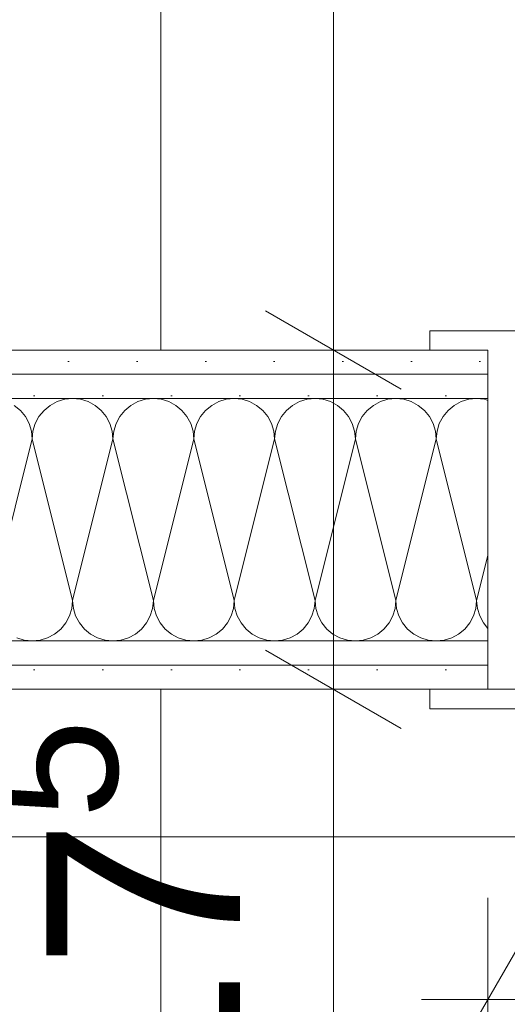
# Model space of a CAD drawing. Header units: metres. Extents: x -3.6 to 90.7, y -11.1 to 18.
# Tile 411 of 656: x 45.619 to 45.87, y 3.557 to 4.065. Entities that reach past the tile are written whole.
import ezdxf

# ---------------------------------------------------------------- set-up
doc = ezdxf.new("R2010")
doc.units = ezdxf.units.M
doc.header["$MEASUREMENT"] = 0
doc.linetypes.add('Strichlinie eng', pattern=[0.115, 0.075, -0.04])
doc.linetypes.add('Wipeout_Contour', pattern=[1, 0, -1])
for name, color, linetype in [('152 - Bemaßung_ Beschriftung.Ausbau', 7, 'Continuous'), ('Neubau_152 - Bemaßung_ Beschriftung.Ausbau', 7, 'Continuous'), ('Neubau_606 - Struktur.Wand Innen Ausbau', 7, 'Continuous'), ('Neubau_650 - Abdeckung.Fußboden Aufbau', 7, 'Continuous')]:
    doc.layers.add(name, color=color, linetype=linetype)
doc.styles.add('ERSTELLTER_STIL_2', font='txt')
doc.dimstyles.new('ERSTELLTER_STIL__1', dxfattribs={"dimtxt": 0.1, "dimasz": 0.0532, "dimexe": 0.18, "dimexo": 0.0625, "dimgap": 0, "dimtad": 1, "dimzin": 0, "dimdsep": 46, "dimtxsty": 'ERSTELLTER_STIL_2', "dimblk": 'ARROWHEAD_2', "dimblk1": 'ARROWHEAD_2', "dimblk2": 'ARROWHEAD_2', "dimcen": 0.09, "dimse1": 1, "dimse2": 1, "dimclrd": 7, "dimclre": 7, "dimclrt": 7, "dimazin": 0, "dimtfac": 1, "dimtdec": 4, "dimtmove": 0, "dimatfit": 3, "dimfxl": 1, "dimtolj": 1, "dimtzin": 0, "dimarcsym": 0})
doc.dimstyles.new('ERSTELLTER_STIL__3', dxfattribs={"dimtxt": 0.1, "dimasz": 0.0532, "dimexe": 0.18, "dimexo": 0.0625, "dimgap": 0, "dimtad": 1, "dimtih": 1, "dimtoh": 1, "dimzin": 0, "dimdsep": 46, "dimtxsty": 'ERSTELLTER_STIL_2', "dimblk": 'ARROWHEAD_2', "dimblk1": 'ARROWHEAD_2', "dimblk2": 'ARROWHEAD_2', "dimcen": 0.09, "dimse1": 1, "dimse2": 1, "dimclrd": 7, "dimclre": 7, "dimclrt": 7, "dimazin": 0, "dimtfac": 1, "dimtdec": 4, "dimtmove": 0, "dimatfit": 3, "dimfxl": 1, "dimtolj": 1, "dimtzin": 0, "dimarcsym": 0})
doc.dimstyles.new('ERSTELLTER_STIL__6', dxfattribs={"dimtxt": 0.18, "dimasz": 0.02736, "dimexe": 0.18, "dimexo": 0.0625, "dimgap": 0, "dimtad": 0, "dimtih": 1, "dimtoh": 1, "dimdec": 4, "dimzin": 0, "dimdsep": 46, "dimcen": 0.09, "dimadec": 0, "dimazin": 0, "dimtfac": 1, "dimtdec": 4, "dimtmove": 0, "dimatfit": 3, "dimldrblk": 'ARROWHEAD_11', "dimfxl": 1, "dimtolj": 1, "dimtzin": 0, "dimarcsym": 0})
pattern_1 = [(45, (0, 0), (-0.01767767, 0.01767767), [0, -0.025])]

# ---------------------------------------------------------------- blocks, each defined once
blk = doc.blocks.new('*X1')
at = {"layer": 'Neubau_606 - Struktur.Wand Innen Ausbau', "color": 7, "linetype": 'Continuous', "lineweight": 5}
for p, q in [((45.6189, 3.8639), (45.61574, 3.86649)), ((45.63426, 3.86649), (45.6311, 3.8639)), ((45.63786, 3.86841), (45.63426, 3.86649)), ((45.64177, 3.8696), (45.63786, 3.86841)), ((45.64584, 3.87), (45.64177, 3.8696)), ((45.6499, 3.8696), (45.64584, 3.87)), ((45.65381, 3.86841), (45.6499, 3.8696)), ((45.65741, 3.86649), (45.65381, 3.86841)), ((45.66057, 3.8639), (45.65741, 3.86649)), ((45.67593, 3.86649), (45.67277, 3.8639)), ((45.67953, 3.86841), (45.67593, 3.86649)), ((45.68344, 3.8696), (45.67953, 3.86841)), ((45.6875, 3.87), (45.68344, 3.8696)), ((45.69157, 3.8696), (45.6875, 3.87)), ((45.69547, 3.86841), (45.69157, 3.8696)), ((45.69908, 3.86649), (45.69547, 3.86841)), ((45.70223, 3.8639), (45.69908, 3.86649)), ((45.71759, 3.86649), (45.71444, 3.8639)), ((45.7212, 3.86841), (45.71759, 3.86649)), ((45.7251, 3.8696), (45.7212, 3.86841)), ((45.72917, 3.87), (45.7251, 3.8696)), ((45.73323, 3.8696), (45.72917, 3.87)), ((45.73714, 3.86841), (45.73323, 3.8696)), ((45.74074, 3.86649), (45.73714, 3.86841)), ((45.7439, 3.8639), (45.74074, 3.86649)), ((45.75926, 3.86649), (45.7561, 3.8639)), ((45.76286, 3.86841), (45.75926, 3.86649)), ((45.76677, 3.8696), (45.76286, 3.86841)), ((45.77084, 3.87), (45.76677, 3.8696)), ((45.7749, 3.8696), (45.77084, 3.87)), ((45.77881, 3.86841), (45.7749, 3.8696)), ((45.78241, 3.86649), (45.77881, 3.86841)), ((45.78557, 3.8639), (45.78241, 3.86649)), ((45.80093, 3.86649), (45.79777, 3.8639)), ((45.80453, 3.86841), (45.80093, 3.86649)), ((45.80844, 3.8696), (45.80453, 3.86841)), ((45.8125, 3.87), (45.80844, 3.8696)), ((45.81657, 3.8696), (45.8125, 3.87)), ((45.82047, 3.86841), (45.81657, 3.8696)), ((45.82408, 3.86649), (45.82047, 3.86841)), ((45.82723, 3.8639), (45.82408, 3.86649)), ((45.84259, 3.86649), (45.83944, 3.8639)), ((45.8462, 3.86841), (45.84259, 3.86649)), ((45.8501, 3.8696), (45.8462, 3.86841)), ((45.85417, 3.87), (45.8501, 3.8696)), ((45.85823, 3.8696), (45.85417, 3.87)), ((45.85999, 3.86906), (45.85823, 3.8696)), ((45.62149, 3.86074), (45.6189, 3.8639)), ((45.62342, 3.85714), (45.62149, 3.86074)), ((45.62851, 3.86074), (45.62659, 3.85714)), ((45.6311, 3.8639), (45.62851, 3.86074)), ((45.66316, 3.86074), (45.66057, 3.8639)), ((45.66508, 3.85714), (45.66316, 3.86074)), ((45.67018, 3.86074), (45.66825, 3.85714)), ((45.67277, 3.8639), (45.67018, 3.86074)), ((45.70482, 3.86074), (45.70223, 3.8639)), ((45.70675, 3.85714), (45.70482, 3.86074)), ((45.71185, 3.86074), (45.70992, 3.85714)), ((45.71444, 3.8639), (45.71185, 3.86074)), ((45.74649, 3.86074), (45.7439, 3.8639)), ((45.74842, 3.85714), (45.74649, 3.86074)), ((45.75351, 3.86074), (45.75159, 3.85714)), ((45.7561, 3.8639), (45.75351, 3.86074)), ((45.78816, 3.86074), (45.78557, 3.8639)), ((45.79008, 3.85714), (45.78816, 3.86074)), ((45.79518, 3.86074), (45.79325, 3.85714)), ((45.79777, 3.8639), (45.79518, 3.86074)), ((45.82982, 3.86074), (45.82723, 3.8639)), ((45.83175, 3.85714), (45.82982, 3.86074)), ((45.83685, 3.86074), (45.83492, 3.85714)), ((45.83944, 3.8639), (45.83685, 3.86074)), ((45.6246, 3.85323), (45.62342, 3.85714)), ((45.62659, 3.85714), (45.6254, 3.85323)), ((45.66627, 3.85323), (45.66508, 3.85714)), ((45.66825, 3.85714), (45.66707, 3.85323)), ((45.70794, 3.85323), (45.70675, 3.85714)), ((45.70992, 3.85714), (45.70874, 3.85323)), ((45.7496, 3.85323), (45.74842, 3.85714)), ((45.75159, 3.85714), (45.7504, 3.85323)), ((45.79127, 3.85323), (45.79008, 3.85714)), ((45.79325, 3.85714), (45.79207, 3.85323)), ((45.83294, 3.85323), (45.83175, 3.85714)), ((45.83492, 3.85714), (45.83374, 3.85323)), ((45.625, 3.84916), (45.6246, 3.85323)), ((45.6254, 3.85323), (45.625, 3.84916)), ((45.66667, 3.84916), (45.66627, 3.85323)), ((45.66707, 3.85323), (45.66667, 3.84916)), ((45.70834, 3.84916), (45.70794, 3.85323)), ((45.70874, 3.85323), (45.70834, 3.84916)), ((45.75, 3.84916), (45.7496, 3.85323)), ((45.7504, 3.85323), (45.75, 3.84916)), ((45.79167, 3.84916), (45.79127, 3.85323)), ((45.79207, 3.85323), (45.79167, 3.84916)), ((45.83334, 3.84916), (45.83294, 3.85323)), ((45.83374, 3.85323), (45.83334, 3.84916)), ((45.625, 3.84916), (45.60417, 3.76583)), ((45.625, 3.84916), (45.64584, 3.76583)), ((45.66667, 3.84916), (45.64584, 3.76583)), ((45.66667, 3.84916), (45.6875, 3.76583)), ((45.70834, 3.84916), (45.6875, 3.76583)), ((45.70834, 3.84916), (45.72917, 3.76583)), ((45.75, 3.84916), (45.72917, 3.76583)), ((45.75, 3.84916), (45.77084, 3.76583)), ((45.79167, 3.84916), (45.77084, 3.76583)), ((45.79167, 3.84916), (45.8125, 3.76583)), ((45.83334, 3.84916), (45.8125, 3.76583)), ((45.83334, 3.84916), (45.85417, 3.76583)), ((45.85999, 3.78911), (45.85417, 3.76583)), ((45.64544, 3.76177), (45.64584, 3.76583)), ((45.64584, 3.76583), (45.64624, 3.76177)), ((45.6871, 3.76177), (45.6875, 3.76583)), ((45.6875, 3.76583), (45.6879, 3.76177)), ((45.72877, 3.76177), (45.72917, 3.76583)), ((45.72917, 3.76583), (45.72957, 3.76177)), ((45.77044, 3.76177), (45.77084, 3.76583)), ((45.77084, 3.76583), (45.77124, 3.76177)), ((45.8121, 3.76177), (45.8125, 3.76583)), ((45.8125, 3.76583), (45.8129, 3.76177)), ((45.85377, 3.76177), (45.85417, 3.76583)), ((45.85417, 3.76583), (45.85457, 3.76177)), ((45.64425, 3.75786), (45.64544, 3.76177)), ((45.64624, 3.76177), (45.64742, 3.75786)), ((45.68592, 3.75786), (45.6871, 3.76177)), ((45.6879, 3.76177), (45.68909, 3.75786)), ((45.72758, 3.75786), (45.72877, 3.76177)), ((45.72957, 3.76177), (45.73075, 3.75786)), ((45.76925, 3.75786), (45.77044, 3.76177)), ((45.77124, 3.76177), (45.77242, 3.75786)), ((45.81092, 3.75786), (45.8121, 3.76177)), ((45.8129, 3.76177), (45.81409, 3.75786)), ((45.85258, 3.75786), (45.85377, 3.76177)), ((45.85457, 3.76177), (45.85575, 3.75786)), ((45.63973, 3.7511), (45.64232, 3.75426)), ((45.64232, 3.75426), (45.64425, 3.75786)), ((45.64742, 3.75786), (45.64935, 3.75426)), ((45.64935, 3.75426), (45.65194, 3.7511)), ((45.6814, 3.7511), (45.68399, 3.75426)), ((45.68399, 3.75426), (45.68592, 3.75786)), ((45.68909, 3.75786), (45.69101, 3.75426)), ((45.69101, 3.75426), (45.6936, 3.7511)), ((45.72307, 3.7511), (45.72566, 3.75426)), ((45.72566, 3.75426), (45.72758, 3.75786)), ((45.73075, 3.75786), (45.73268, 3.75426)), ((45.73268, 3.75426), (45.73527, 3.7511)), ((45.76473, 3.7511), (45.76732, 3.75426)), ((45.76732, 3.75426), (45.76925, 3.75786)), ((45.77242, 3.75786), (45.77435, 3.75426)), ((45.77435, 3.75426), (45.77694, 3.7511)), ((45.8064, 3.7511), (45.80899, 3.75426)), ((45.80899, 3.75426), (45.81092, 3.75786)), ((45.81409, 3.75786), (45.81601, 3.75426)), ((45.81601, 3.75426), (45.8186, 3.7511)), ((45.84807, 3.7511), (45.85066, 3.75426)), ((45.85066, 3.75426), (45.85258, 3.75786)), ((45.85575, 3.75786), (45.85768, 3.75426)), ((45.85768, 3.75426), (45.85999, 3.75144)), ((45.63658, 3.74851), (45.63973, 3.7511)), ((45.65194, 3.7511), (45.65509, 3.74851)), ((45.67824, 3.74851), (45.6814, 3.7511)), ((45.6936, 3.7511), (45.69676, 3.74851)), ((45.71991, 3.74851), (45.72307, 3.7511)), ((45.73527, 3.7511), (45.73843, 3.74851)), ((45.76158, 3.74851), (45.76473, 3.7511)), ((45.77694, 3.7511), (45.78009, 3.74851)), ((45.80324, 3.74851), (45.8064, 3.7511)), ((45.8186, 3.7511), (45.82176, 3.74851)), ((45.84491, 3.74851), (45.84807, 3.7511)), ((45.61703, 3.74658), (45.62094, 3.7454)), ((45.62094, 3.7454), (45.625, 3.745)), ((45.625, 3.745), (45.62907, 3.7454)), ((45.62907, 3.7454), (45.63297, 3.74658)), ((45.63297, 3.74658), (45.63658, 3.74851)), ((45.65509, 3.74851), (45.6587, 3.74658)), ((45.6587, 3.74658), (45.6626, 3.7454)), ((45.6626, 3.7454), (45.66667, 3.745)), ((45.66667, 3.745), (45.67073, 3.7454)), ((45.67073, 3.7454), (45.67464, 3.74658)), ((45.67464, 3.74658), (45.67824, 3.74851)), ((45.69676, 3.74851), (45.70036, 3.74658)), ((45.70036, 3.74658), (45.70427, 3.7454)), ((45.70427, 3.7454), (45.70834, 3.745)), ((45.70834, 3.745), (45.7124, 3.7454)), ((45.7124, 3.7454), (45.71631, 3.74658)), ((45.71631, 3.74658), (45.71991, 3.74851)), ((45.73843, 3.74851), (45.74203, 3.74658)), ((45.74203, 3.74658), (45.74594, 3.7454)), ((45.74594, 3.7454), (45.75, 3.745)), ((45.75, 3.745), (45.75407, 3.7454)), ((45.75407, 3.7454), (45.75797, 3.74658)), ((45.75797, 3.74658), (45.76158, 3.74851)), ((45.78009, 3.74851), (45.7837, 3.74658)), ((45.7837, 3.74658), (45.7876, 3.7454)), ((45.7876, 3.7454), (45.79167, 3.745)), ((45.79167, 3.745), (45.79573, 3.7454)), ((45.79573, 3.7454), (45.79964, 3.74658)), ((45.79964, 3.74658), (45.80324, 3.74851)), ((45.82176, 3.74851), (45.82536, 3.74658)), ((45.82536, 3.74658), (45.82927, 3.7454)), ((45.82927, 3.7454), (45.83334, 3.745)), ((45.83334, 3.745), (45.8374, 3.7454)), ((45.8374, 3.7454), (45.84131, 3.74658)), ((45.84131, 3.74658), (45.84491, 3.74851))]:
    blk.add_line(p, q, dxfattribs=at)
blk = doc.blocks.new('ARROWHEAD_11')
at = {"color": 0, "linetype": 'Continuous', "lineweight": 0}
blk.add_line((0, 0), (-1, 0), dxfattribs=at)
at = {"color": 0, "linetype": 'Continuous', "lineweight": 0, "const_width": 0.25, "flags": 128}
blk.add_lwpolyline([(-0.125, 0, 1), (0.125, 0, 1)], format="xyb", close=True, dxfattribs=at)
blk = doc.blocks.new('*D602')
at = {"layer": '152 - Bemaßung_ Beschriftung.Ausbau', "color": 7, "linetype": 'Continuous', "lineweight": 5}
for p, q in [((45.49499, 2.09752), (45.49499, 2.20252)), ((47.26997, 2.09752), (47.26997, 2.20252)), ((45.5152, 2.18502), (45.47478, 2.11502)), ((47.29018, 2.18502), (47.24977, 2.11502)), ((45.49499, 2.15002), (47.26997, 2.15002))]:
    blk.add_line(p, q, dxfattribs=at)
at = {"layer": '152 - Bemaßung_ Beschriftung.Ausbau', "color": 7, "lineweight": 5, "char_height": 0.1, "attachment_point": 7, "style": 'ERSTELLTER_STIL_2'}
for s, insert in [('\\A1;{\\pql;\\fArial|b0|i0|c0|p38;1,77\\fArial|b0|i0|c0|p38;\\A1{\\H.66x;\\S5^  ;}}', (46.14853, 2.15061)), ('\\A1;{\\pql;\\fArial|b0|i0|c0|p38;14}', (47.09797, 2.17002))]:
    blk.add_mtext(s, dxfattribs=dict(at, insert=insert))
blk = doc.blocks.new('ARROWHEAD_2')
at = {"color": 0, "linetype": 'Continuous', "lineweight": 0}
for p, q in [((-0.3781, -0.655), (0.3781, 0.655)), ((0, 0), (-1, 0))]:
    blk.add_line(p, q, dxfattribs=at)
blk = doc.blocks.new('*D604')
at = {"layer": '152 - Bemaßung_ Beschriftung.Ausbau', "color": 7, "linetype": 'Continuous', "lineweight": 5}
for p, q in [((45.85999, 3.5075), (45.85999, 3.6125)), ((46.74499, 3.5075), (46.74499, 3.6125)), ((45.8802, 3.595), (45.83978, 3.525)), ((46.7652, 3.595), (46.72478, 3.525)), ((45.82576, 3.56), (45.85999, 3.56)), ((45.85999, 3.56), (46.74499, 3.56))]:
    blk.add_line(p, q, dxfattribs=at)
at = {"layer": '152 - Bemaßung_ Beschriftung.Ausbau', "color": 7, "lineweight": 5, "char_height": 0.1, "attachment_point": 7, "style": 'ERSTELLTER_STIL_2'}
for s, insert in [('\\A1;{\\pql;\\fArial|b0|i0|c0|p38;88\\fArial|b0|i0|c0|p38;\\A1{\\H.66x;\\S5^  ;}}', (46.20156, 3.57835)), ('\\A1;{\\pql;\\fArial|b0|i0|c0|p38;2,13\\fArial|b0|i0|c0|p38;\\A1{\\H.66x;\\S5^  ;}}', (46.14442, 3.42059)), ('\\A1;{\\pql;\\fArial|b0|i0|c0|p38;10}', (46.57299, 3.58))]:
    blk.add_mtext(s, dxfattribs=dict(at, insert=insert))
blk = doc.blocks.new('*D611')
at = {"layer": '152 - Bemaßung_ Beschriftung.Ausbau', "color": 7, "linetype": 'Continuous', "lineweight": 5}
for p, q in [((45.78033, 0.245), (45.78033, 3.72)), ((45.74533, 0.26521), (45.81533, 0.22479)), ((45.83283, 0.245), (45.72783, 0.245)), ((45.78033, 0.005), (45.78033, 0.245)), ((45.74533, 0.02521), (45.81533, -0.01521)), ((45.83283, 0.005), (45.72783, 0.005)), ((45.78033, -0.02923), (45.78033, 0.005))]:
    blk.add_line(p, q, dxfattribs=at)
at = {"color": 254, "linetype": 'Wipeout_Contour', "lineweight": 0, "ltscale": 182.85335}
blk.add_wipeout([(45.78176, 0.02769), (45.78176, 0.22231), (45.6389, 0.22231), (45.6389, 0.02769)], dxfattribs=at).dxf.layer = '152 - Bemaßung_ Beschriftung.Ausbau'
at = {"layer": '152 - Bemaßung_ Beschriftung.Ausbau', "color": 7, "lineweight": 5, "insert": (45.76033, 0.04911), "char_height": 0.1, "attachment_point": 7, "rotation": 90, "style": 'ERSTELLTER_STIL_2'}
blk.add_mtext('\\A1;{\\pql;\\fArial|b0|i0|c0|p38;24}', dxfattribs=at)
blk = doc.blocks.new('*D612')
at = {"layer": '152 - Bemaßung_ Beschriftung.Ausbau', "color": 7, "linetype": 'Continuous', "lineweight": 5}
for p, q in [((45.74533, 3.7402), (45.81533, 3.69979)), ((45.83283, 3.72), (45.72783, 3.72)), ((45.78033, 0.245), (45.78033, 3.72)), ((45.74533, 0.26521), (45.81533, 0.22479))]:
    blk.add_line(p, q, dxfattribs=at)
at = {"layer": '152 - Bemaßung_ Beschriftung.Ausbau', "color": 7, "lineweight": 5, "char_height": 0.1, "attachment_point": 7, "rotation": 90, "style": 'ERSTELLTER_STIL_2'}
for s, insert in [('\\A1;{\\pql;\\fArial|b0|i0|c0|p38;17\\fArial|b0|i0|c0|p38;\\A1{\\H.66x;\\S5^  ;}}', (45.76142, 3.49791)), ('\\A1;{\\pql;\\fArial|b0|i0|c0|p38;3,47\\fArial|b0|i0|c0|p38;\\A1{\\H.66x;\\S5^  ;}}', (45.77974, 1.7235))]:
    blk.add_mtext(s, dxfattribs=dict(at, insert=insert))
blk = doc.blocks.new('*D613')
at = {"layer": '152 - Bemaßung_ Beschriftung.Ausbau', "color": 7, "linetype": 'Continuous', "lineweight": 5}
for p, q in [((45.74533, 3.9152), (45.81533, 3.87479)), ((45.83283, 3.895), (45.72783, 3.895)), ((45.78033, 3.72), (45.78033, 3.895)), ((45.74533, 3.7402), (45.81533, 3.69979)), ((45.83283, 3.72), (45.72783, 3.72))]:
    blk.add_line(p, q, dxfattribs=at)
blk = doc.blocks.new('*D614')
at = {"layer": '152 - Bemaßung_ Beschriftung.Ausbau', "color": 7, "linetype": 'Continuous', "lineweight": 5}
for p, q in [((45.74533, 5.78021), (45.81533, 5.73979)), ((45.83283, 5.76), (45.72783, 5.76)), ((45.78033, 3.895), (45.78033, 5.76)), ((45.74533, 3.9152), (45.81533, 3.87479)), ((45.83283, 3.895), (45.72783, 3.895))]:
    blk.add_line(p, q, dxfattribs=at)
at = {"layer": '152 - Bemaßung_ Beschriftung.Ausbau', "color": 7, "lineweight": 5, "char_height": 0.1, "attachment_point": 7, "rotation": 90, "style": 'ERSTELLTER_STIL_2'}
for s, insert in [('\\A1;{\\pql;\\fArial|b0|i0|c0|p38;16\\fArial|b0|i0|c0|p38;\\A1{\\H.66x;\\S5^  ;}}', (45.76198, 5.53791)), ('\\A1;{\\pql;\\fArial|b0|i0|c0|p38;1,86\\fArial|b0|i0|c0|p38;\\A1{\\H.66x;\\S5^  ;}}', (45.77974, 4.5685))]:
    blk.add_mtext(s, dxfattribs=dict(at, insert=insert))

msp = doc.modelspace()

# ---------------------------------------------------------------- hatches: boundary and pattern name
at = {"layer": 'Neubau_606 - Struktur.Wand Innen Ausbau', "linetype": 'Continuous', "lineweight": 0, "true_color": 0x000000}
h = msp.add_hatch(dxfattribs=at)
h.set_pattern_fill('Gips_0001', color=18, style=0, pattern_type=2)
h.set_pattern_definition(pattern_1)
h.paths.add_polyline_path([(44.70999, 3.895), (44.70999, 3.8825), (45.85999, 3.8825), (45.85999, 3.895)])
h = msp.add_hatch(dxfattribs=at)
h.set_pattern_fill('Gips_0001', color=18, style=0, pattern_type=2)
h.set_pattern_definition(pattern_1)
h.paths.add_polyline_path([(44.70999, 3.8825), (44.70999, 3.87), (45.85999, 3.87), (45.85999, 3.8825)])
h = msp.add_hatch(dxfattribs=at)
h.set_pattern_fill('Gips_0001', color=18, style=0, pattern_type=2)
h.set_pattern_definition(pattern_1)
h.paths.add_polyline_path([(44.70999, 3.745), (44.70999, 3.7325), (45.85999, 3.7325), (45.85999, 3.745)])
h = msp.add_hatch(dxfattribs=at)
h.set_pattern_fill('Gips_0001', color=18, style=0, pattern_type=2)
h.set_pattern_definition(pattern_1)
h.paths.add_polyline_path([(44.70999, 3.7325), (44.70999, 3.72), (45.85999, 3.72), (45.85999, 3.7325)])
at = {"layer": 'Neubau_650 - Abdeckung.Fußboden Aufbau', "linetype": 'Continuous', "lineweight": 13, "true_color": 0xafafaf}
h = msp.add_hatch(dxfattribs=at)
h.set_pattern_fill('Raster_60x60_Fuge_2mm_0001', color=253, style=0, pattern_type=2)
h.set_pattern_definition([(0, (46.29297, 4.8475), (0, 0.602), []), (90, (46.29297, 4.8475), (-0.602, 0), [])])
h.paths.add_polyline_path([(46.84499, 5.76), (44.70999, 5.76), (44.70999, 3.895), (45.85999, 3.895), (45.85999, 3.72), (46.74499, 3.72), (46.74499, 3.895), (46.84499, 3.895)])
h = msp.add_hatch(dxfattribs=at)
h.set_pattern_fill('Raster_60x60_Fuge_2mm_0001', color=253, style=0, pattern_type=2)
h.set_pattern_definition([(0, (46.29297, 3.6435), (0, 0.602), []), (90, (46.29297, 3.6435), (-0.602, 0), [])])
h.paths.add_polyline_path([(43.96499, 0.255), (47.16999, 0.255), (47.16999, 0.70998), (47.26997, 0.70998), (47.26997, 3.72), (43.96499, 3.72)])

# ---------------------------------------------------------------- linework, layer by layer
at = {"layer": 'Neubau_606 - Struktur.Wand Innen Ausbau', "color": 1, "linetype": 'Continuous', "lineweight": 13}
for p, q in [((45.82999, 3.895), (45.82999, 3.905)), ((45.82999, 3.905), (45.88999, 3.905)), ((45.85999, 3.895), (45.82999, 3.895)), ((45.85999, 3.895), (45.85999, 3.8825)), ((45.85999, 3.72), (45.85999, 3.895)), ((45.85999, 3.895), (45.85999, 3.8825)), ((45.85999, 3.895), (45.85999, 3.8825)), ((45.85999, 3.8825), (45.85999, 3.87)), ((45.85999, 3.8825), (45.85999, 3.87)), ((45.85999, 3.8825), (45.85999, 3.87)), ((45.85999, 3.87), (44.70999, 3.87)), ((45.85999, 3.87), (45.85999, 3.745)), ((45.85999, 3.87), (45.85999, 3.745)), ((45.85999, 3.87), (45.85999, 3.745)), ((45.85999, 3.745), (44.70999, 3.745)), ((45.85999, 3.745), (45.85999, 3.7325)), ((45.85999, 3.745), (45.85999, 3.7325)), ((45.85999, 3.745), (45.85999, 3.7325)), ((45.85999, 3.7325), (45.85999, 3.72)), ((45.85999, 3.7325), (45.85999, 3.72)), ((45.85999, 3.7325), (45.85999, 3.72)), ((45.82999, 3.71), (45.82999, 3.72)), ((45.82999, 3.72), (45.85999, 3.72)), ((45.87999, 3.71), (45.82999, 3.71))]:
    msp.add_line(p, q, dxfattribs=at)
at = {"layer": 'Neubau_606 - Struktur.Wand Innen Ausbau', "color": 1, "linetype": 'Continuous', "lineweight": 9}
for p, q in [((45.85999, 3.8825), (44.70999, 3.8825)), ((45.85999, 3.7325), (44.70999, 3.7325))]:
    msp.add_line(p, q, dxfattribs=at)
at = {"layer": 'Neubau_606 - Struktur.Wand Innen Ausbau', "color": 1, "linetype": 'Continuous', "lineweight": 13, "flags": 128}
for points in [[(45.85999, 3.895), (44.70999, 3.895)], [(44.70999, 3.72), (45.85999, 3.72)]]:
    msp.add_lwpolyline(points, dxfattribs=at)
at = {"layer": 'Neubau_650 - Abdeckung.Fußboden Aufbau', "color": 1, "linetype": 'Continuous', "lineweight": 13, "flags": 128}
for points in [[(46.84499, 5.76), (44.70999, 5.76), (44.70999, 3.895), (45.85999, 3.895), (45.85999, 3.72)], [(43.96499, 0.255), (43.96499, 3.72), (45.85999, 3.72)]]:
    msp.add_lwpolyline(points, dxfattribs=at)
at = {"layer": 'Neubau_650 - Abdeckung.Fußboden Aufbau', "color": 1, "linetype": 'Strichlinie eng', "lineweight": 13, "flags": 128}
msp.add_lwpolyline([(45.85999, 3.72), (46.74499, 3.72)], dxfattribs=at)

# ---------------------------------------------------------------- block references
at = {"layer": 'Neubau_606 - Struktur.Wand Innen Ausbau', "color": 1, "lineweight": 13}
msp.add_blockref('*X1', (0, 0), dxfattribs=at)

# ---------------------------------------------------------------- dimensions: what is measured, and where the dimension line sits
at = {"layer": '152 - Bemaßung_ Beschriftung.Ausbau', "color": 7, "linetype": 'Continuous', "lineweight": 5}
dim = msp.add_linear_dim(base=(45.780333, 5.76), p1=(44.709987, 3.894998), p2=(45.905, 5.76), angle=90, dimstyle='ERSTELLTER_STIL__1', dxfattribs=at)
dim.commit()
dim.dimension.update_dxf_attribs({"geometry": '*D614', "text_midpoint": (45.710333, 4.833441), "dimtype": 160, "text_rotation": 90})
for base, p1, p2, picture, middle in [((47.26997, 2.15002), (45.49499, 3.71999), (47.26997, 5.19998), '*D602', (46.41347, 2.22002)), ((46.7449877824, 3.5599967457), (45.8599877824, 3.8949970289), (46.7449877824, 3.8949964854), '*D604', (46.4128540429, 3.629996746))]:
    dim = msp.add_linear_dim(base=base, p1=p1, p2=p2, dimstyle='ERSTELLTER_STIL__3', dxfattribs=at)
    dim.commit()
    dim.dimension.update_dxf_attribs({"geometry": picture, "text_midpoint": middle, "dimtype": 160})

# ---------------------------------------------------------------- leaders
at = {"layer": 'Neubau_152 - Bemaßung_ Beschriftung.Ausbau', "color": 1, "linetype": 'Continuous', "lineweight": 13, "annotation_type": 0, "has_hookline": 1, "hookline_direction": 0, "text_width": 0.76951}
msp.add_leader([(44.9985, 3.8075), (44.9985, 3.12601), (45.08686, 3.12601)], dimstyle='ERSTELLTER_STIL__6', dxfattribs=at)

# ---------------------------------------------------------------- next in the draw order: dimensions: what is measured, and where the dimension line sits
at = {"layer": '152 - Bemaßung_ Beschriftung.Ausbau', "color": 7, "linetype": 'Continuous', "lineweight": 5}
dim = msp.add_linear_dim(base=(45.78033, 0.245), p1=(45.78033, 0.005), p2=(22.1775, 0.245), angle=90, dimstyle='ERSTELLTER_STIL__1', dxfattribs=at)
dim.commit()
dim.dimension.update_dxf_attribs({"geometry": '*D611', "text_midpoint": (45.71033, 0.12535), "dimtype": 160, "text_rotation": 90})

# ---------------------------------------------------------------- next in the draw order: dimensions: what is measured, and where the dimension line sits
for base, p1, p2, picture, middle in [((45.780333, 3.719998), (22.1775, 0.245), (44.709987, 3.719998), '*D612', (45.710333, 1.988441)), ((45.7803331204, 3.8949977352), (44.7099867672, 3.7199977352), (44.7099867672, 3.8949977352), '*D613', (45.7103331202, 3.7092057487))]:
    dim = msp.add_linear_dim(base=base, p1=p1, p2=p2, angle=90, dimstyle='ERSTELLTER_STIL__1', dxfattribs=at)
    dim.commit()
    dim.dimension.update_dxf_attribs({"geometry": picture, "text_midpoint": middle, "dimtype": 160, "text_rotation": 90})

doc.saveas('drawing.dxf')
